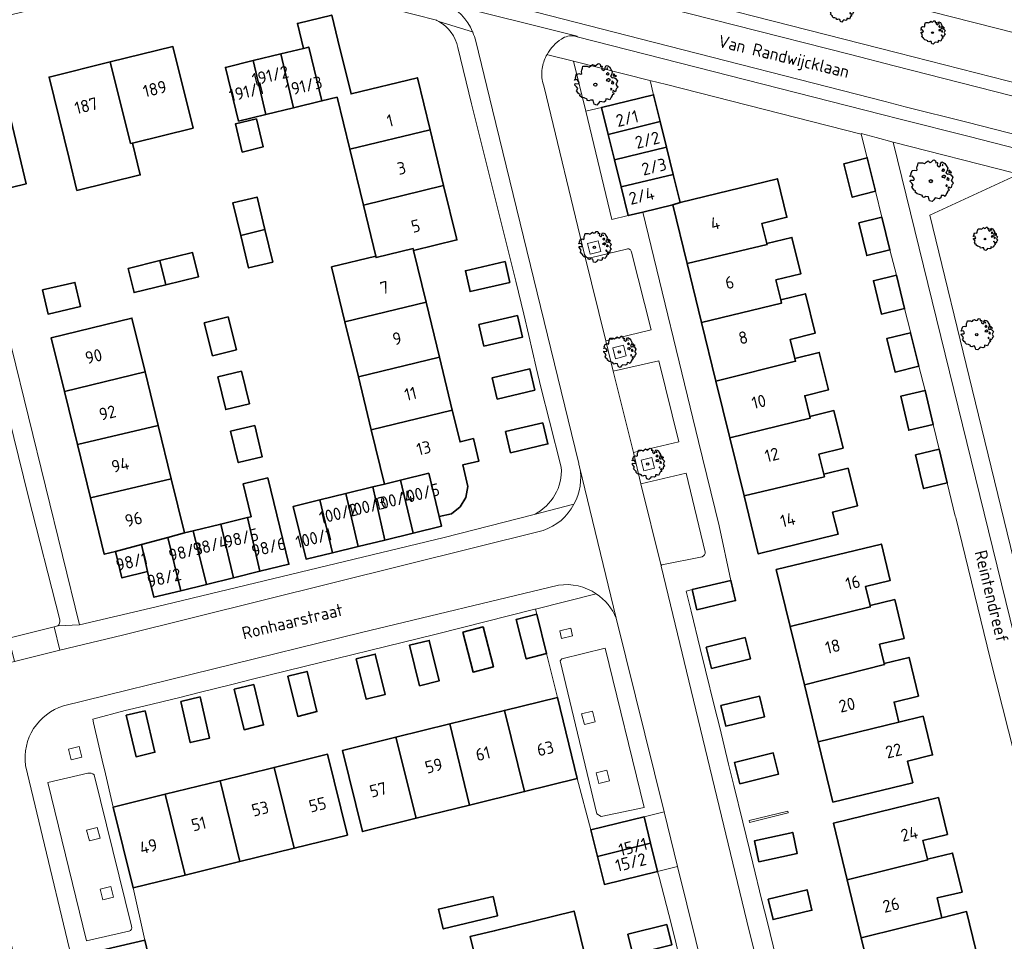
# Model space of a CAD drawing. Header units: metres. Extents: x 152391 to 157968, y 462336 to 467280.
# Tile 595 of 656: x 156873 to 156980, y 464130 to 464230. Entities that reach past the tile are written whole.
import ezdxf
from ezdxf.enums import TextEntityAlignment as Align

# ---------------------------------------------------------------- set-up
doc = ezdxf.new("R2010")
doc.units = ezdxf.units.M
doc.header["$LTSCALE"] = 0.75
doc.layers.get('0').update_dxf_attribs({"lineweight": 25})
for name, color, linetype, lineweight in [('B-GV-GR-BOOM-S', 252, 'Continuous', 25), ('B-WE-GR-BEPLANTING_CULTUUR_HEESTERS-GV', 251, 'Continuous', 18), ('B-WE-GR-GROENVOORZIENING-GV', 251, 'Continuous', 18), ('B-WE-OG-BEBOUWING-GV', 6, 'Continuous', 35), ('B-WE-OG-BEBOUWING-T18', 1, 'Continuous', 18), ('B-WE-OG-TERREIN_CULTUURSCHEIDING-GV', 251, 'Continuous', 18), ('B-WE-OG-TOPOGRAFIE-T18', 1, 'Continuous', 18), ('B-WE-OG-WATER_SLOOT-GV', 251, 'Continuous', 18), ('B-WE-VH-VERHARDING_ASFALT-GV', 251, 'Continuous', 18), ('B-WE-VH-VERHARDING_BETONSTRAATSTEEN-GV', 251, 'Continuous', 18), ('B-WE-VH-VERHARDING_TEGEL-GV', 251, 'Continuous', 18)]:
    doc.layers.add(name, color=color, linetype=linetype, lineweight=lineweight)
doc.styles.add('NLCS-ISO-M750-T18', font='NLCS-ISO.ttf', dxfattribs={"height": 1.35})

# ---------------------------------------------------------------- blocks, each defined once
blk = doc.blocks.new('SGR-BOOM_21_30')
at = {"linetype": 'Continuous'}
for p, q in [((-1.13, 1.09), (-1.11, 1.19)), ((-1.12, 0.92), (-1.13, 1.09)), ((-1.11, 1.19), (-1.05, 1.33)), ((-1.05, 1.33), (-1.02, 1.5)), ((-1.02, 1.5), (-0.67, 1.5)), ((-0.67, 1.5), (-0.52, 1.43)), ((-0.52, 1.43), (-0.47, 1.45)), ((-0.47, 1.45), (-0.37, 1.55)), ((-0.37, 1.55), (-0.23, 1.65)), ((-0.23, 1.65), (-0.13, 1.58)), ((-0.13, 1.58), (-0.06, 1.52)), ((-0.06, 1.52), (0.07, 1.58)), ((0.07, 1.58), (0.2, 1.71)), ((0.2, 1.71), (0.26, 1.73)), ((0.26, 1.73), (0.33, 1.7)), ((0.33, 1.7), (0.39, 1.65)), ((0.4, 1.53), (0.38, 1.5)), ((0.38, 1.5), (0.53, 1.52)), ((0.39, 1.65), (0.4, 1.53)), ((0.54, 1.48), (0.51, 1.29)), ((0.51, 1.29), (0.57, 1.24)), ((0.53, 1.52), (0.54, 1.48)), ((0.57, 1.24), (0.69, 1.15)), ((0.69, 1.15), (0.75, 1.2)), ((0.75, 1.2), (0.8, 1.29)), ((0.79, 1.4), (0.89, 1.56)), ((0.8, 1.29), (0.79, 1.4)), ((0.89, 1.56), (1.02, 1.53)), ((0.97, 1.37), (0.93, 1.33)), ((0.93, 1.33), (0.95, 1.25)), ((0.95, 1.25), (0.96, 1.24)), ((0.96, 1.27), (0.97, 1.37)), ((1.02, 1.53), (1.16, 1.45)), ((1.16, 1.45), (1.25, 1.27)), ((1.25, 1.27), (1.38, 1.06)), ((-1.7, 0.37), (-1.66, 0.48)), ((-1.49, 0.41), (-1.7, 0.37)), ((-1.68, -0.03), (-1.67, 0.09)), ((-1.67, 0.09), (-1.39, 0.07)), ((-1.66, 0.48), (-1.6, 0.53)), ((-1.63, 0.58), (-1.53, 0.87)), ((-1.6, 0.53), (-1.63, 0.58)), ((-1.53, 0.87), (-1.46, 0.86)), ((-1.42, 0.33), (-1.49, 0.41)), ((-1.46, 0.86), (-1.34, 0.91)), ((-1.33, 0.18), (-1.42, 0.33)), ((-1.39, 0.07), (-1.33, 0.18)), ((-1.34, 0.91), (-1.18, 0.86)), ((-1.18, 0.86), (-1.12, 0.92)), ((0.94, 0.91), (0.89, 0.87)), ((0.89, 0.87), (0.93, 0.83)), ((0.93, 0.41), (0.89, 0.33)), ((0.89, 0.33), (1.03, 0.32)), ((0.93, 0.83), (0.98, 0.84)), ((1.05, 0.46), (0.93, 0.41)), ((0.97, 0.97), (0.94, 0.91)), ((1.03, 0.97), (0.97, 0.97)), ((0.98, 0.84), (1.03, 0.78)), ((1.08, 0.94), (1.03, 0.97)), ((1.03, 0.78), (1.08, 0.84)), ((1.03, 0.32), (1.11, 0.25)), ((1.11, 0.46), (1.05, 0.46)), ((1.12, 0.87), (1.08, 0.94)), ((1.08, 0.84), (1.12, 0.87)), ((1.22, 0.4), (1.11, 0.46)), ((1.11, 0.25), (1.2, 0.37)), ((1.2, 0.37), (1.24, 0.41)), ((1.32, 0.79), (1.23, 0.69)), ((1.23, 0.69), (1.27, 0.63)), ((1.27, 0.63), (1.38, 0.56)), ((1.34, 0.18), (1.31, 0.1)), ((1.43, 0.05), (1.31, 0.1)), ((1.38, 1.06), (1.32, 0.79)), ((1.36, 0.3), (1.34, 0.23)), ((1.34, 0.23), (1.34, 0.18)), ((1.43, 0.23), (1.36, 0.3)), ((1.38, 0.56), (1.44, 0.6)), ((1.47, 0.2), (1.43, 0.23)), ((1.43, 0.05), (1.51, 0.14)), ((1.47, 0.86), (1.44, 0.81)), ((1.44, 0.81), (1.46, 0.74)), ((1.44, 0.6), (1.57, 0.56)), ((1.46, 0.74), (1.53, 0.69)), ((1.54, 0.86), (1.47, 0.86)), ((1.51, 0.14), (1.47, 0.2)), ((1.53, 0.73), (1.64, 0.68)), ((1.53, 0.69), (1.54, 0.73)), ((1.62, 0.76), (1.54, 0.86)), ((1.57, 0.56), (1.64, 0.51)), ((1.73, 0.71), (1.62, 0.76)), ((1.64, 0.68), (1.73, 0.71)), ((1.64, 0.51), (1.81, 0.32)), ((1.72, 0.1), (1.67, 0.04)), ((1.67, 0.04), (1.76, -0.09)), ((1.81, 0.32), (1.72, 0.1)), ((-1.54, -0.18), (-1.68, -0.03)), ((-1.55, -0.51), (-1.49, -0.42)), ((-1.35, -0.75), (-1.55, -0.51)), ((-1.44, -0.32), (-1.54, -0.18)), ((-1.49, -0.42), (-1.44, -0.32)), ((-1.25, -0.78), (-1.35, -0.75)), ((-1.27, -0.9), (-1.25, -0.78)), ((-1.11, -1.05), (-1.27, -0.9)), ((-0.91, -1.08), (-1.11, -1.05)), ((1.29, -1.01), (1.18, -1.24)), ((1.29, -0.29), (1.24, -0.36)), ((1.24, -0.36), (1.25, -0.42)), ((1.26, -0.42), (1.33, -0.41)), ((1.33, -0.34), (1.29, -0.29)), ((1.36, -0.88), (1.29, -1.01)), ((1.33, -0.41), (1.33, -0.34)), ((1.37, -0.83), (1.36, -0.88)), ((1.48, -0.8), (1.37, -0.83)), ((1.46, -0.47), (1.39, -0.59)), ((1.39, -0.59), (1.43, -0.64)), ((1.43, -0.64), (1.5, -0.7)), ((1.58, -0.59), (1.46, -0.47)), ((1.5, -0.7), (1.48, -0.8)), ((1.66, -0.52), (1.58, -0.59)), ((1.68, -0.42), (1.66, -0.52)), ((1.72, -0.31), (1.68, -0.42)), ((1.84, -0.18), (1.72, -0.31)), ((1.76, -0.09), (1.84, -0.18)), ((-0.67, -1.18), (-0.91, -1.08)), ((-0.68, -1.29), (-0.67, -1.18)), ((-0.55, -1.33), (-0.68, -1.29)), ((-0.4, -1.26), (-0.55, -1.33)), ((-0.19, -1.28), (-0.4, -1.26)), ((-0.16, -1.43), (-0.19, -1.28)), ((-0.13, -1.49), (-0.16, -1.43)), ((-0.1, -1.61), (-0.13, -1.49)), ((0.11, -1.67), (-0.1, -1.61)), ((0.25, -1.52), (0.11, -1.67)), ((0.36, -1.38), (0.25, -1.52)), ((0.68, -1.44), (0.36, -1.38)), ((0.83, -1.36), (0.68, -1.44)), ((0.84, -1.16), (0.83, -1.36)), ((1.03, -1.18), (0.84, -1.16)), ((1.18, -1.24), (1.03, -1.18))]:
    blk.add_line(p, q, dxfattribs=at)
blk.add_circle((0, 0), 0.126, dxfattribs=at)
blk = doc.blocks.new('SGR-BOOM_31_50')
at = {"linetype": 'Continuous'}
for p, q in [((-0.49, 2.06), (-0.3, 2.2)), ((-0.3, 2.2), (-0.18, 2.11)), ((0.09, 2.11), (0.27, 2.28)), ((0.27, 2.28), (0.35, 2.31)), ((0.35, 2.31), (0.44, 2.26)), ((0.44, 2.26), (0.52, 2.2)), ((0.52, 2.2), (0.54, 2.04)), ((-2.18, 0.77), (-2.04, 1.17)), ((-2.04, 1.17), (-1.94, 1.14)), ((-1.94, 1.14), (-1.79, 1.21)), ((-1.79, 1.21), (-1.57, 1.14)), ((-1.57, 1.14), (-1.49, 1.23)), ((-1.51, 1.45), (-1.48, 1.58)), ((-1.49, 1.23), (-1.51, 1.45)), ((-1.48, 1.58), (-1.4, 1.78)), ((-1.4, 1.78), (-1.36, 2)), ((-1.36, 2), (-0.89, 2)), ((-0.89, 2), (-0.69, 1.91)), ((-0.69, 1.91), (-0.63, 1.93)), ((-0.63, 1.93), (-0.49, 2.06)), ((-0.18, 2.11), (-0.08, 2.02)), ((-0.08, 2.02), (0.09, 2.11)), ((0.54, 2.04), (0.51, 2)), ((0.51, 2), (0.71, 2.02)), ((0.72, 1.98), (0.68, 1.71)), ((0.68, 1.71), (0.75, 1.65)), ((0.71, 2.02), (0.72, 1.98)), ((0.75, 1.65), (0.92, 1.54)), ((0.92, 1.54), (1, 1.6)), ((1, 1.6), (1.06, 1.71)), ((1.05, 1.87), (1.19, 2.09)), ((1.06, 1.71), (1.05, 1.87)), ((1.19, 2.09), (1.36, 2.04)), ((1.25, 1.21), (1.19, 1.17)), ((1.19, 1.17), (1.23, 1.1)), ((1.3, 1.82), (1.23, 1.78)), ((1.23, 1.78), (1.27, 1.67)), ((1.23, 1.1), (1.31, 1.12)), ((1.3, 1.3), (1.25, 1.21)), ((1.27, 1.67), (1.28, 1.65)), ((1.28, 1.69), (1.3, 1.82)), ((1.37, 1.3), (1.3, 1.3)), ((1.31, 1.12), (1.37, 1.03)), ((1.36, 2.04), (1.54, 1.93)), ((1.44, 1.25), (1.37, 1.3)), ((1.37, 1.03), (1.44, 1.12)), ((1.5, 1.17), (1.44, 1.25)), ((1.44, 1.12), (1.5, 1.17)), ((1.54, 1.93), (1.67, 1.69)), ((1.67, 1.69), (1.84, 1.41)), ((1.84, 1.41), (1.76, 1.06)), ((1.96, 1.14), (1.92, 1.08)), ((1.92, 1.08), (1.95, 0.99)), ((2.06, 1.14), (1.96, 1.14)), ((2.16, 1.01), (2.06, 1.14)), ((-2.27, 0.49), (-2.21, 0.64)), ((-1.99, 0.55), (-2.27, 0.49)), ((-2.24, -0.04), (-2.22, 0.11)), ((-2.22, 0.11), (-1.85, 0.09)), ((-2.21, 0.64), (-2.13, 0.71)), ((-2.13, 0.71), (-2.18, 0.77)), ((-1.9, 0.44), (-1.99, 0.55)), ((-1.77, 0.25), (-1.9, 0.44)), ((-1.85, 0.09), (-1.77, 0.25)), ((1.23, 0.55), (1.19, 0.44)), ((1.19, 0.44), (1.37, 0.42)), ((1.4, 0.62), (1.23, 0.55)), ((1.37, 0.42), (1.48, 0.33)), ((1.48, 0.62), (1.4, 0.62)), ((1.62, 0.53), (1.48, 0.62)), ((1.48, 0.33), (1.61, 0.49)), ((1.61, 0.49), (1.65, 0.55)), ((1.76, 1.06), (1.64, 0.93)), ((1.64, 0.93), (1.7, 0.84)), ((1.7, 0.84), (1.84, 0.75)), ((1.79, 0.25), (1.75, 0.14)), ((1.91, 0.07), (1.75, 0.14)), ((1.81, 0.4), (1.79, 0.31)), ((1.79, 0.31), (1.79, 0.25)), ((1.9, 0.31), (1.81, 0.4)), ((1.84, 0.75), (1.92, 0.79)), ((1.96, 0.27), (1.9, 0.31)), ((1.91, 0.07), (2.01, 0.18)), ((1.92, 0.79), (2.09, 0.75)), ((1.95, 0.99), (2.04, 0.93)), ((2.01, 0.18), (1.96, 0.27)), ((2.04, 0.97), (2.18, 0.9)), ((2.04, 0.93), (2.06, 0.97)), ((2.09, 0.75), (2.18, 0.68)), ((2.3, 0.95), (2.16, 1.01)), ((2.18, 0.9), (2.3, 0.95)), ((2.18, 0.68), (2.41, 0.42)), ((2.29, 0.14), (2.23, 0.05)), ((2.23, 0.05), (2.35, -0.13)), ((2.41, 0.42), (2.29, 0.14)), ((-2.05, -0.24), (-2.24, -0.04)), ((-2.07, -0.67), (-1.99, -0.56)), ((-1.8, -1), (-2.07, -0.67)), ((-1.91, -0.43), (-2.05, -0.24)), ((-1.99, -0.56), (-1.91, -0.43)), ((-1.67, -1.05), (-1.8, -1)), ((-1.7, -1.2), (-1.67, -1.05)), ((1.72, -0.39), (1.65, -0.48)), ((1.65, -0.48), (1.67, -0.56)), ((1.68, -0.56), (1.78, -0.54)), ((1.78, -0.45), (1.72, -0.39)), ((1.78, -0.54), (1.78, -0.45)), ((1.98, -1.07), (1.82, -1.11)), ((1.95, -0.63), (1.85, -0.78)), ((1.85, -0.78), (1.9, -0.85)), ((1.9, -0.85), (1.99, -0.94)), ((2.1, -0.78), (1.95, -0.63)), ((1.99, -0.94), (1.98, -1.07)), ((2.21, -0.7), (2.1, -0.78)), ((2.24, -0.56), (2.21, -0.7)), ((2.29, -0.41), (2.24, -0.56)), ((2.46, -0.24), (2.29, -0.41)), ((2.35, -0.13), (2.46, -0.24)), ((-1.48, -1.4), (-1.7, -1.2)), ((-1.22, -1.44), (-1.48, -1.4)), ((-0.89, -1.57), (-1.22, -1.44)), ((-0.91, -1.72), (-0.89, -1.57)), ((-0.73, -1.77), (-0.91, -1.72)), ((-0.53, -1.68), (-0.73, -1.77)), ((-0.25, -1.7), (-0.53, -1.68)), ((-0.21, -1.9), (-0.25, -1.7)), ((-0.18, -1.99), (-0.21, -1.9)), ((-0.13, -2.14), (-0.18, -1.99)), ((0.15, -2.23), (-0.13, -2.14)), ((0.34, -2.03), (0.15, -2.23)), ((0.47, -1.83), (0.34, -2.03)), ((0.91, -1.92), (0.47, -1.83)), ((1.11, -1.81), (0.91, -1.92)), ((1.13, -1.55), (1.11, -1.81)), ((1.37, -1.57), (1.13, -1.55)), ((1.58, -1.66), (1.37, -1.57)), ((1.72, -1.35), (1.58, -1.66)), ((1.81, -1.18), (1.72, -1.35)), ((1.82, -1.11), (1.81, -1.18))]:
    blk.add_line(p, q, dxfattribs=at)
blk.add_circle((0, 0), 0.169, dxfattribs=at)
blk = doc.blocks.new('SGR-BOOM_0_20')
at = {"linetype": 'Continuous'}
for p, q in [((-0.79, 1), (-0.76, 1.12)), ((-0.76, 1.12), (-0.5, 1.12)), ((-0.5, 1.12), (-0.39, 1.07)), ((-0.39, 1.07), (-0.35, 1.09)), ((-0.35, 1.09), (-0.27, 1.16)), ((-0.27, 1.16), (-0.17, 1.24)), ((-0.17, 1.24), (-0.1, 1.19)), ((-0.1, 1.19), (-0.05, 1.14)), ((-0.05, 1.14), (0.05, 1.19)), ((0.05, 1.19), (0.15, 1.28)), ((0.15, 1.28), (0.2, 1.3)), ((0.2, 1.3), (0.25, 1.27)), ((0.25, 1.27), (0.29, 1.24)), ((0.3, 1.15), (0.28, 1.12)), ((0.28, 1.12), (0.4, 1.14)), ((0.29, 1.24), (0.3, 1.15)), ((0.41, 1.11), (0.38, 0.96)), ((0.4, 1.14), (0.41, 1.11)), ((0.59, 1.05), (0.67, 1.17)), ((0.67, 1.17), (0.76, 1.15)), ((0.76, 1.15), (0.87, 1.09)), ((0.87, 1.09), (0.94, 0.95)), ((-1.28, 0.27), (-1.24, 0.36)), ((-1.12, 0.31), (-1.28, 0.27)), ((-1.26, -0.02), (-1.25, 0.06)), ((-1.25, 0.06), (-1.04, 0.05)), ((-1.24, 0.36), (-1.2, 0.4)), ((-1.22, 0.43), (-1.15, 0.66)), ((-1.2, 0.4), (-1.22, 0.43)), ((-1.15, 0.66), (-1.09, 0.64)), ((-1.07, 0.25), (-1.12, 0.31)), ((-1.09, 0.64), (-1.01, 0.68)), ((-1, 0.14), (-1.07, 0.25)), ((-1.04, 0.05), (-1, 0.14)), ((-1.01, 0.68), (-0.88, 0.64)), ((-0.88, 0.64), (-0.84, 0.69)), ((-0.85, 0.82), (-0.83, 0.89)), ((-0.84, 0.69), (-0.85, 0.82)), ((-0.83, 0.89), (-0.79, 1)), ((0.38, 0.96), (0.42, 0.93)), ((0.42, 0.93), (0.52, 0.87)), ((0.52, 0.87), (0.56, 0.9)), ((0.56, 0.9), (0.6, 0.96)), ((0.6, 0.96), (0.59, 1.05)), ((0.7, 0.68), (0.67, 0.66)), ((0.67, 0.66), (0.69, 0.62)), ((0.69, 0.31), (0.67, 0.25)), ((0.67, 0.25), (0.77, 0.24)), ((0.73, 1.03), (0.69, 1)), ((0.69, 1), (0.71, 0.94)), ((0.69, 0.62), (0.74, 0.63)), ((0.79, 0.35), (0.69, 0.31)), ((0.73, 0.73), (0.7, 0.68)), ((0.71, 0.94), (0.72, 0.93)), ((0.72, 0.95), (0.73, 1.03)), ((0.77, 0.73), (0.73, 0.73)), ((0.74, 0.63), (0.77, 0.58)), ((0.81, 0.71), (0.77, 0.73)), ((0.77, 0.58), (0.81, 0.63)), ((0.77, 0.24), (0.83, 0.19)), ((0.83, 0.35), (0.79, 0.35)), ((0.84, 0.66), (0.81, 0.71)), ((0.81, 0.63), (0.84, 0.66)), ((0.91, 0.3), (0.83, 0.35)), ((0.83, 0.19), (0.9, 0.27)), ((0.9, 0.27), (0.93, 0.31)), ((0.99, 0.59), (0.92, 0.52)), ((0.92, 0.52), (0.96, 0.47)), ((0.94, 0.95), (1.03, 0.79)), ((0.96, 0.47), (1.03, 0.42)), ((1.01, 0.14), (0.98, 0.08)), ((1.08, 0.04), (0.98, 0.08)), ((1.03, 0.79), (0.99, 0.59)), ((1.02, 0.22), (1.01, 0.18)), ((1.01, 0.18), (1.01, 0.14)), ((1.07, 0.18), (1.02, 0.22)), ((1.03, 0.42), (1.08, 0.45)), ((1.1, 0.15), (1.07, 0.18)), ((1.1, 0.64), (1.08, 0.61)), ((1.08, 0.61), (1.1, 0.56)), ((1.08, 0.45), (1.17, 0.42)), ((1.08, 0.04), (1.13, 0.1)), ((1.16, 0.64), (1.1, 0.64)), ((1.1, 0.56), (1.15, 0.52)), ((1.13, 0.1), (1.1, 0.15)), ((1.15, 0.55), (1.23, 0.51)), ((1.15, 0.52), (1.16, 0.55)), ((1.22, 0.57), (1.16, 0.64)), ((1.17, 0.42), (1.23, 0.39)), ((1.3, 0.53), (1.22, 0.57)), ((1.23, 0.51), (1.3, 0.53)), ((1.23, 0.39), (1.36, 0.24)), ((1.29, 0.08), (1.25, 0.03)), ((1.25, 0.03), (1.32, -0.07)), ((1.36, 0.24), (1.29, 0.08)), ((-1.15, -0.13), (-1.26, -0.02)), ((-1.16, -0.38), (-1.12, -0.32)), ((-1.02, -0.56), (-1.16, -0.38)), ((-1.08, -0.24), (-1.15, -0.13)), ((-1.12, -0.32), (-1.08, -0.24)), ((-0.94, -0.59), (-1.02, -0.56)), ((-0.95, -0.67), (-0.94, -0.59)), ((-0.83, -0.79), (-0.95, -0.67)), ((-0.68, -0.81), (-0.83, -0.79)), ((-0.5, -0.88), (-0.68, -0.81)), ((-0.51, -0.97), (-0.5, -0.88)), ((-0.41, -0.99), (-0.51, -0.97)), ((-0.3, -0.95), (-0.41, -0.99)), ((-0.14, -0.96), (-0.3, -0.95)), ((-0.12, -1.07), (-0.14, -0.96)), ((-0.1, -1.12), (-0.12, -1.07)), ((0.27, -1.03), (0.19, -1.14)), ((0.51, -1.08), (0.27, -1.03)), ((0.62, -1.02), (0.51, -1.08)), ((0.63, -0.87), (0.62, -1.02)), ((0.77, -0.88), (0.63, -0.87)), ((0.89, -0.93), (0.77, -0.88)), ((0.96, -0.76), (0.89, -0.93)), ((0.96, -0.22), (0.93, -0.27)), ((0.93, -0.27), (0.94, -0.32)), ((0.95, -0.32), (1, -0.3)), ((1, -0.26), (0.96, -0.22)), ((1.02, -0.66), (0.96, -0.76)), ((1, -0.3), (1, -0.26)), ((1.03, -0.63), (1.02, -0.66)), ((1.11, -0.6), (1.03, -0.63)), ((1.1, -0.35), (1.04, -0.44)), ((1.04, -0.44), (1.07, -0.48)), ((1.07, -0.48), (1.12, -0.53)), ((1.18, -0.44), (1.1, -0.35)), ((1.12, -0.53), (1.11, -0.6)), ((1.24, -0.39), (1.18, -0.44)), ((1.26, -0.32), (1.24, -0.39)), ((1.29, -0.23), (1.26, -0.32)), ((1.38, -0.13), (1.29, -0.23)), ((1.32, -0.07), (1.38, -0.13)), ((-0.07, -1.2), (-0.1, -1.12)), ((0.08, -1.25), (-0.07, -1.2)), ((0.19, -1.14), (0.08, -1.25))]:
    blk.add_line(p, q, dxfattribs=at)
blk.add_circle((0, 0), 0.0948, dxfattribs=at)

msp = doc.modelspace()

# ---------------------------------------------------------------- linework, layer by layer
at = {"layer": 'B-WE-GR-BEPLANTING_CULTUUR_HEESTERS-GV'}
msp.add_lwpolyline([(156941.34, 464223.27), (156933.02, 464225.35), (156933.03, 464225.34), (156934.36, 464219.93), (156936.08, 464220.32), (156941.73, 464221.71), (156941.69, 464221.83), (156941.39, 464223.1)], close=True, dxfattribs=at)
at = {"layer": 'B-WE-GR-GROENVOORZIENING-GV'}
for points in [[(156980.87, 464212.89), (156980.9, 464213.19), (156980.9, 464213.21), (156967.82, 464216.53), (156981.47, 464160.79), (156989.12, 464129.45), (157004.23, 464068.11), (157012.05, 464070.02), (157014.78, 464070.69), (157015.83, 464070.95), (157015.8, 464071.06), (157015.67, 464071.58), (157015.36, 464072.86), (157005.54, 464071.54), (157000, 464094.24), (156993.45, 464119.89), (156986.56, 464148.38), (156981.25, 464169.69), (156976.42, 464189.65), (156971.78, 464208.58), (156980.77, 464212.73), (156980.9, 464212.79)], [(156934.83, 464204.34), (156936, 464204.64), (156935.7, 464205.8), (156934.54, 464205.51)], [(156937.58, 464192.97), (156938.75, 464193.27), (156938.45, 464194.43), (156937.29, 464194.14)], [(156940.68, 464180.76), (156941.85, 464181.06), (156941.55, 464182.22), (156940.39, 464181.92)], [(156931.52, 464163.35), (156931.71, 464162.52), (156932.92, 464162.8), (156932.72, 464163.63)], [(156934.2, 464153.15), (156935.36, 464153.44), (156935.07, 464154.6), (156933.9, 464154.31)], [(156878.35, 464149.29), (156879.52, 464149.59), (156879.22, 464150.75), (156878.06, 464150.45)], [(156935.77, 464146.73), (156936.93, 464147.02), (156936.64, 464148.19), (156935.47, 464147.89)], [(156880.33, 464140.49), (156881.49, 464140.79), (156881.19, 464141.95), (156880.03, 464141.66)], [(156881.8, 464134.08), (156882.97, 464134.37), (156882.67, 464135.53), (156881.51, 464135.24)]]:
    msp.add_lwpolyline(points, close=True, dxfattribs=at)
at = {"layer": 'B-WE-OG-BEBOUWING-GV'}
for points in [[(156907.29, 464221.43), (156908.67, 464215.77), (156917.4, 464217.9), (156916.03, 464223.55), (156908.81, 464221.79), (156907.38, 464227.66), (156906.71, 464230.38), (156902.97, 464229.47), (156903.63, 464226.75), (156904.21, 464226.89), (156905.63, 464221.03)], [(156882.61, 464225.27), (156884.82, 464216.4), (156885.01, 464216.44), (156891.61, 464218.07), (156889.43, 464226.95)], [(156901.17, 464226.15), (156902.56, 464220.29), (156905.63, 464221.03), (156904.21, 464226.89), (156903.63, 464226.75)], [(156902.56, 464220.29), (156901.17, 464226.15), (156898.17, 464225.42), (156899.55, 464219.56)], [(156884.82, 464216.4), (156882.61, 464225.27), (156875.94, 464223.63), (156878.12, 464214.75), (156878.98, 464211.28), (156885.87, 464212.97), (156885.01, 464216.44)], [(156898.17, 464225.42), (156895.13, 464224.68), (156896.56, 464218.83), (156899.55, 464219.56)], [(156863.89, 464222.23), (156866, 464213.42), (156866.74, 464210.39), (156873.46, 464212.02), (156872.73, 464215.05), (156870.61, 464223.86)], [(156936.8, 464217.38), (156942.44, 464218.78), (156941.73, 464221.71), (156936.08, 464220.32)], [(156896.95, 464215.47), (156899.24, 464216.03), (156898.5, 464219.08), (156896.22, 464218.53)], [(156942.44, 464218.78), (156936.8, 464217.38), (156937.48, 464214.62), (156943.13, 464215.98)], [(156918.88, 464211.82), (156917.4, 464217.9), (156908.67, 464215.77), (156910.15, 464209.67)], [(156938.2, 464211.67), (156943.86, 464213.01), (156943.13, 464215.98), (156937.48, 464214.62)], [(156965.9, 464211.19), (156964.98, 464214.84), (156962.44, 464214.2), (156963.36, 464210.55)], [(156938.2, 464211.67), (156938.97, 464208.54), (156940.57, 464208.93), (156943.81, 464209.73), (156944.61, 464209.96), (156943.86, 464213.01)], [(156943.81, 464209.73), (156945.38, 464203.33), (156954.1, 464205.39), (156954.07, 464205.51), (156953.53, 464207.7), (156956.24, 464208.36), (156955.21, 464212.56), (156944.61, 464209.96)], [(156910.15, 464209.67), (156911.5, 464204.14), (156911.54, 464203.97), (156915.55, 464204.95), (156915.6, 464204.75), (156920.33, 464205.9), (156920.28, 464206.09), (156918.88, 464211.82)], [(156896.8, 464206.37), (156899.43, 464207.02), (156898.58, 464210.57), (156895.94, 464209.93)], [(156966.59, 464208.36), (156964.08, 464207.75), (156964.94, 464204.2), (156967.46, 464204.81)], [(156896.8, 464206.37), (156897.65, 464202.85), (156900.29, 464203.48), (156899.43, 464207.02)], [(156954.07, 464205.51), (156954.1, 464205.39), (156945.38, 464203.33), (156946.95, 464196.91), (156955.67, 464199.03), (156955.58, 464199.39), (156955.05, 464201.55), (156957.76, 464202.21), (156956.79, 464206.17)], [(156887.98, 464203.65), (156888.64, 464201.01), (156892.21, 464201.89), (156891.57, 464204.53)], [(156915.6, 464204.75), (156915.55, 464204.95), (156911.54, 464203.97), (156911.5, 464204.14), (156906.68, 464202.97), (156908.14, 464196.98), (156916.97, 464199.11)], [(156888.64, 464201.01), (156887.98, 464203.65), (156884.56, 464202.8), (156885.2, 464200.17)], [(156926.1, 464201.27), (156925.57, 464203.54), (156921.25, 464202.54), (156921.77, 464200.27)], [(156875.23, 464200.45), (156875.84, 464197.83), (156879.38, 464198.67), (156878.76, 464201.28)], [(156968.17, 464202.06), (156965.65, 464201.46), (156966.52, 464197.83), (156969.04, 464198.43)], [(156909.61, 464190.98), (156918.42, 464193.15), (156916.97, 464199.11), (156908.14, 464196.98)], [(156955.58, 464199.39), (156955.67, 464199.03), (156946.95, 464196.91), (156948.52, 464190.54), (156957.18, 464192.7), (156957.11, 464193), (156956.6, 464195.07), (156959.31, 464195.74), (156958.26, 464200.04)], [(156877.61, 464189.41), (156886.39, 464191.53), (156884.96, 464197.4), (156876.18, 464195.25)], [(156895.44, 464197.52), (156892.84, 464196.87), (156893.73, 464193.3), (156896.33, 464193.94)], [(156926.93, 464197.67), (156922.73, 464196.69), (156923.27, 464194.35), (156927.48, 464195.33)], [(156970.61, 464192.15), (156969.71, 464195.8), (156967.12, 464195.17), (156968.02, 464191.52)], [(156948.52, 464190.54), (156950.03, 464184.37), (156958.78, 464186.5), (156958.73, 464186.68), (156958.18, 464188.93), (156960.76, 464189.57), (156959.76, 464193.65), (156957.11, 464193), (156957.18, 464192.7)], [(156911.01, 464185.21), (156919.83, 464187.38), (156918.42, 464193.15), (156909.61, 464190.98)], [(156879.03, 464183.62), (156887.82, 464185.7), (156886.39, 464191.53), (156877.61, 464189.41)], [(156896.89, 464191.6), (156894.31, 464190.98), (156895.17, 464187.44), (156897.75, 464188.07)], [(156928.82, 464189.55), (156928.27, 464191.86), (156924.17, 464190.89), (156924.72, 464188.58)], [(156972.15, 464185.8), (156971.29, 464189.51), (156968.65, 464188.9), (156969.51, 464185.19)], [(156919.83, 464187.38), (156911.01, 464185.21), (156912.45, 464179.32), (156914.2, 464179.75), (156917.26, 464180.5), (156918.38, 464175.78), (156919.73, 464176.1), (156920.67, 464176.85), (156921.31, 464177.88), (156921.53, 464179.07), (156920.96, 464181.4), (156922.72, 464181.83), (156922.13, 464184.27), (156920.67, 464183.91)], [(156958.73, 464186.68), (156958.78, 464186.5), (156950.03, 464184.37), (156951.59, 464178.03), (156960.32, 464180.12), (156960.25, 464180.4), (156959.72, 464182.59), (156962.35, 464183.24), (156961.35, 464187.32)], [(156880.45, 464177.81), (156889.24, 464179.91), (156887.82, 464185.7), (156879.03, 464183.62)], [(156898.32, 464185.71), (156895.7, 464185.08), (156896.53, 464181.66), (156899.14, 464182.29)], [(156929.69, 464185.99), (156925.63, 464185.03), (156926.17, 464182.74), (156930.23, 464183.7)], [(156972.81, 464183.11), (156970.24, 464182.49), (156971.12, 464178.83), (156973.69, 464179.45)], [(156960.25, 464180.4), (156960.32, 464180.12), (156951.59, 464178.03), (156953.13, 464171.73), (156961.81, 464173.86), (156961.21, 464176.28), (156963.91, 464176.94), (156962.9, 464181.05)], [(156883.16, 464171.98), (156885.99, 464172.74), (156888.85, 464173.5), (156890.69, 464174), (156889.24, 464179.91), (156880.45, 464177.81), (156881.95, 464171.68)], [(156899.74, 464180), (156897.05, 464179.34), (156897.92, 464175.77), (156897.53, 464175.67), (156898.89, 464169.83), (156902.04, 464170.6)], [(156915.57, 464173.98), (156914.2, 464179.75), (156912.45, 464179.32), (156911.19, 464179.02), (156912.49, 464173.23)], [(156914.2, 464179.75), (156915.57, 464173.98), (156918.64, 464174.73), (156918.38, 464175.78), (156917.26, 464180.5)], [(156908.23, 464178.29), (156909.6, 464172.53), (156912.49, 464173.23), (156911.19, 464179.02)], [(156905.42, 464177.61), (156902.51, 464176.9), (156903.91, 464171.15), (156906.8, 464171.85)], [(156909.6, 464172.53), (156908.23, 464178.29), (156905.42, 464177.61), (156906.8, 464171.85)], [(156897.53, 464175.67), (156894.62, 464174.96), (156896.02, 464169.13), (156898.89, 464169.83)], [(156891.63, 464174.22), (156893.06, 464168.4), (156896.02, 464169.13), (156894.62, 464174.96)], [(156885.99, 464172.74), (156886.67, 464169.8), (156887.35, 464167.01), (156890.27, 464167.72), (156888.85, 464173.5)], [(156893.06, 464168.4), (156891.63, 464174.22), (156890.69, 464174), (156888.85, 464173.5), (156890.27, 464167.72)], [(156885.99, 464172.74), (156883.16, 464171.98), (156883.87, 464169.11), (156886.67, 464169.8)], [(156965.29, 464166.09), (156964.78, 464168.17), (156967.48, 464168.83), (156966.52, 464172.79), (156955.09, 464170.01), (156956.59, 464163.82), (156965.32, 464165.96)], [(156945.92, 464167.83), (156946.45, 464165.64), (156950.66, 464166.64), (156950.14, 464168.83)], [(156956.59, 464163.82), (156958.14, 464157.46), (156966.87, 464159.67), (156966.84, 464159.81), (156966.33, 464161.88), (156968.99, 464162.52), (156967.97, 464166.75), (156965.29, 464166.09), (156965.32, 464165.96)], [(156929.01, 464165.16), (156926.78, 464164.6), (156927.87, 464160.3), (156930.09, 464160.87)], [(156920.96, 464163.21), (156922.08, 464158.86), (156924.3, 464159.44), (156923.18, 464163.78)], [(156947.47, 464161.57), (156948.05, 464159.25), (156952.27, 464160.3), (156951.69, 464162.62)], [(156916.24, 464157.38), (156918.38, 464157.9), (156917.31, 464162.31), (156915.17, 464161.8)], [(156909.37, 464160.3), (156910.45, 464155.92), (156912.53, 464156.43), (156911.45, 464160.82)], [(156959.64, 464151.26), (156968.43, 464153.42), (156967.9, 464155.59), (156970.56, 464156.24), (156969.53, 464160.46), (156966.84, 464159.81), (156966.87, 464159.67), (156958.14, 464157.46)], [(156901.93, 464158.43), (156903.01, 464154.04), (156905.1, 464154.55), (156904.02, 464158.94)], [(156898.22, 464157.51), (156896.1, 464156.99), (156897.16, 464152.59), (156899.28, 464153.1)], [(156890.27, 464155.66), (156891.31, 464151.18), (156893.42, 464151.67), (156892.38, 464156.15)], [(156949.05, 464155.23), (156949.58, 464152.98), (156953.8, 464153.98), (156953.26, 464156.23)], [(156931.26, 464156.1), (156925.49, 464154.68), (156927.7, 464145.86), (156933.43, 464147.28)], [(156886.39, 464154.65), (156884.34, 464154.16), (156885.41, 464149.65), (156887.46, 464150.13)], [(156927.7, 464145.86), (156925.49, 464154.68), (156919.54, 464153.21), (156921.71, 464144.39)], [(156968.43, 464153.42), (156959.64, 464151.26), (156961.24, 464144.71), (156969.94, 464146.82), (156969.37, 464149.18), (156972.09, 464149.84), (156971.06, 464154.06)], [(156913.69, 464151.76), (156915.89, 464142.95), (156921.71, 464144.39), (156919.54, 464153.21)], [(156915.89, 464142.95), (156913.69, 464151.76), (156907.86, 464150.32), (156910.04, 464141.5)], [(156900.43, 464148.48), (156902.63, 464139.69), (156908.42, 464141.12), (156906.25, 464149.92)], [(156951.11, 464146.7), (156955.33, 464147.76), (156954.75, 464150.06), (156950.53, 464149)], [(156902.63, 464139.69), (156900.43, 464148.48), (156894.55, 464147.03), (156896.7, 464138.23)], [(156888.58, 464145.56), (156890.74, 464136.76), (156896.7, 464138.23), (156894.55, 464147.03)], [(156890.74, 464136.76), (156888.58, 464145.56), (156882.92, 464144.16), (156885.09, 464135.36)], [(156962.8, 464136.25), (156971.57, 464138.42), (156971.55, 464138.5), (156971.05, 464140.54), (156973.71, 464141.19), (156972.73, 464145.19), (156961.3, 464142.41)], [(156935.63, 464138.79), (156941.41, 464140.22), (156940.7, 464143.11), (156934.92, 464141.69)], [(156953.19, 464138.22), (156957.37, 464139.12), (156956.87, 464141.4), (156952.7, 464140.49)], [(156942.16, 464137.16), (156941.41, 464140.22), (156935.63, 464138.79), (156936.38, 464135.74)], [(156971.55, 464138.5), (156971.57, 464138.42), (156962.8, 464136.25), (156964.33, 464129.94), (156973.11, 464132.11), (156972.58, 464134.27), (156975.3, 464134.92), (156974.27, 464139.16)], [(156954.21, 464134.15), (156954.74, 464131.92), (156958.97, 464132.94), (156958.44, 464135.17)], [(156918.85, 464130.92), (156918.85, 464130.91), (156924.76, 464132.33), (156924.75, 464132.35), (156924.26, 464134.43), (156918.32, 464133.05)], [(156923.26, 464124.09), (156934.55, 464126.9), (156933.08, 464132.84), (156924.4, 464130.68), (156921.76, 464130.07)], [(156965.89, 464123.53), (156974.66, 464125.66), (156974.6, 464125.91), (156974.1, 464127.96), (156976.8, 464128.62), (156975.79, 464132.78), (156973.11, 464132.11), (156964.33, 464129.94)], [(156943.18, 464131.38), (156938.94, 464130.33), (156939.49, 464128.12), (156943.72, 464129.17)], [(156881.3, 464125.4), (156887.07, 464126.77), (156886.37, 464129.69), (156880.6, 464128.32)]]:
    msp.add_lwpolyline(points, close=True, dxfattribs=at)
at = {"layer": 'B-WE-OG-TERREIN_CULTUURSCHEIDING-GV'}
msp.add_lwpolyline([(156968.29, 464226.28), (156993.87, 464219.73), (156999.28, 464218.37), (157046.56, 464206.25), (157047.73, 464205.96), (157055.28, 464204.02), (157056.52, 464209.09), (157050.04, 464210.75), (156983.57, 464227.78), (156969.57, 464231.34), (156960.89, 464233.55), (156941.23, 464238.6), (156922.12, 464243.5), (156902.45, 464248.5), (156887.11, 464252.47), (156885.94, 464247.96), (156887.93, 464247.39), (156897.55, 464244.6), (156901.41, 464243.5), (156904.98, 464242.54), (156906.15, 464242.21), (156935.23, 464234.73)], close=True, dxfattribs=at)
at = {"layer": 'B-WE-OG-WATER_SLOOT-GV'}
msp.add_lwpolyline([(156982.25, 464208.18), (156981.08, 464212.22), (156980.91, 464212.74), (156980.9, 464212.79), (156980.77, 464212.73), (156971.78, 464208.58), (156976.42, 464189.65), (156981.25, 464169.69), (156986.56, 464148.38), (156993.45, 464119.89), (157000, 464094.24), (157005.54, 464071.54), (157015.36, 464072.86), (157006.08, 464110.93), (157000, 464136.34), (157000, 464136.61), (156989.35, 464180.38), (156985.14, 464197.77), (156982.08, 464197.08), (156981.99, 464197.44), (156984.87, 464198.09), (156983.6, 464202.24)], close=True, dxfattribs=at)
at = {"layer": 'B-WE-VH-VERHARDING_ASFALT-GV'}
for points in [[(157046.56, 464206.25), (156999.28, 464218.37), (156993.87, 464219.73), (156968.29, 464226.28), (156935.23, 464234.73), (156906.15, 464242.21), (156905.81, 464240.73), (156920.54, 464236.96), (156937.98, 464232.51), (156963.15, 464226.07), (156967.93, 464224.85), (156995.09, 464217.92), (157017.33, 464212.24), (157031.86, 464208.49), (157046.21, 464204.8)], [(156966.94, 464220.95), (156969.11, 464220.39), (156975.82, 464218.7), (156990.69, 464214.9), (157017.36, 464208.11), (157045.27, 464200.98), (157046.21, 464204.8), (157031.86, 464208.49), (157017.33, 464212.24), (156995.09, 464217.92), (156967.93, 464224.85), (156963.15, 464226.07), (156937.98, 464232.51), (156920.54, 464236.96), (156905.81, 464240.73), (156904.88, 464236.8), (156919.02, 464233.22), (156927.68, 464231.01), (156940.29, 464227.78)], [(156952.12, 464142.7), (156952.17, 464142.5), (156956.39, 464143.53), (156956.35, 464143.72)]]:
    msp.add_lwpolyline(points, close=True, dxfattribs=at)
msp.add_lwpolyline([(156919.01, 464231.67), (156933.43, 464228.08), (156933.42, 464228.02), (156966.59, 464219.56), (156968.57, 464219.05), (156976.09, 464217.14), (157002.34, 464210.42), (157012.01, 464207.96), (157016.31, 464206.86), (157025.97, 464204.39), (157033.17, 464202.54), (157041.85, 464200.33), (157044.91, 464199.54), (157045.27, 464200.98), (157017.36, 464208.11), (156990.69, 464214.9), (156975.82, 464218.7), (156969.11, 464220.39), (156966.94, 464220.95), (156940.29, 464227.78), (156927.68, 464231.01)], dxfattribs=at)
at = {"layer": 'B-WE-VH-VERHARDING_BETONSTRAATSTEEN-GV'}
for points in [[(156933.16, 464228.08), (156933.42, 464228.02), (156933.43, 464228.08), (156919.01, 464231.67)], [(156922.04, 464228.54), (156922.05, 464228.51)], [(156922.37, 464227.54), (156924.19, 464220.06), (156933.55, 464181.71)], [(156939.56, 464182.76), (156937.32, 464191.61), (156936.52, 464194.91), (156934.21, 464204.3), (156934.21, 464204.31), (156929.84, 464222.51), (156929.65, 464223.16)], [(156938.79, 464204.9), (156934.87, 464203.95)], [(156936.52, 464194.91), (156941.46, 464196.1), (156939.33, 464204.58)], [(156934.21, 464204.3), (156936.52, 464194.91)], [(156877.1, 464164.53), (156873.66, 464178.05), (156870, 464192.82), (156869.6, 464194.25), (156848.21, 464189.05), (156851.78, 464173.75), (156855.38, 464159.16)], [(156953.77, 464100.74), (156954.95, 464100.92), (156954.96, 464100.92), (156959.21, 464101.98), (156959.25, 464101.98), (156951.89, 464131.74), (156942.54, 464170.37), (156942.57, 464170.41), (156940.36, 464179.34), (156939.56, 464182.76)], [(156933.67, 464181.23), (156933.68, 464181.21), (156937.67, 464164.71), (156942.89, 464143.65), (156944.35, 464137.7), (156947.33, 464125.54), (156953.2, 464101.03)], [(156937.67, 464164.71), (156933.68, 464181.21)], [(156945.29, 464180.51), (156940.36, 464179.34), (156942.57, 464170.41), (156942.63, 464170.52), (156947.03, 464171.42)], [(156947.35, 464171.92), (156945.29, 464180.51)], [(156929.71, 464174.26), (156883.93, 464162.89), (156877.12, 464161.23), (156872.17, 464160.02), (156865.27, 464158.34)], [(156877.53, 464155.19), (156909.94, 464163.15), (156931.37, 464168.32)], [(156855.89, 464158.68), (156862.11, 464160.2), (156865.13, 464160.93), (156871.55, 464162.54), (156876.49, 464163.78), (156876.89, 464163.88)], [(156864.91, 464157.86), (156870.23, 464135.58), (156874.35, 464118.94), (156879.27, 464099), (156883.63, 464081.12), (156887.82, 464082.16), (156887.82, 464082.17), (156887.86, 464082.19), (156889.24, 464082.47), (156889.4, 464082.71), (156889.3, 464083.3), (156880.17, 464120.37), (156880.03, 464120.97), (156880.02, 464120.97), (156873.38, 464148.7)], [(156880.17, 464147.86), (156880.17, 464147.86), (156875.8, 464146.84), (156880.01, 464129.61), (156884.62, 464130.64), (156884.67, 464130.65)], [(156884.92, 464131.19), (156880.86, 464147.68)]]:
    msp.add_lwpolyline(points, dxfattribs=at)
for points in [[(156919.01, 464231.67, -0.185777), (156922.04, 464228.54)], [(156922.05, 464228.51, -0.041137), (156922.37, 464227.54)], [(156931.71, 464227.77, -0.203016), (156933.16, 464228.08)], [(156930.14, 464226.08, -0.121808), (156931.71, 464227.77)], [(156929.63, 464224.74, -0.07482), (156930.14, 464226.08)], [(156929.65, 464223.16, -0.104726), (156929.63, 464224.74)], [(156939.33, 464204.58, 0.498494), (156938.79, 464204.9)], [(156934.87, 464203.95, -0.399181), (156934.21, 464204.3)], [(156933.68, 464181.21, -0.175331), (156933.07, 464177.12)], [(156933.55, 464181.71, -0.021222), (156933.67, 464181.23)], [(156933.07, 464177.12, -0.187892), (156929.71, 464174.26)], [(156947.03, 464171.42, 0.346232), (156947.35, 464171.92)], [(156931.37, 464168.32, -0.186299), (156935.5, 464167.38)], [(156935.5, 464167.38, -0.149747), (156937.67, 464164.71)], [(156876.89, 464163.88, 0.29025), (156877.1, 464164.53)], [(156873.38, 464148.7, -0.366225), (156877.53, 464155.19)], [(156880.86, 464147.68, 0.197938), (156880.17, 464147.86)], [(156884.67, 464130.65, 0.40017), (156884.92, 464131.19)]]:
    msp.add_lwpolyline(points, format="xyb", dxfattribs=at)
for points in [[(156937.32, 464191.61), (156939.56, 464182.76), (156944.47, 464183.91), (156942.3, 464192.74)], [(156936.45, 464161.48), (156931.76, 464160.31), (156931.58, 464160.07), (156935.55, 464143.43), (156936.04, 464143.13), (156940.72, 464144.13)], [(156934.2, 464153.15), (156933.9, 464154.31), (156935.07, 464154.6), (156935.36, 464153.44)], [(156935.77, 464146.73), (156935.47, 464147.89), (156936.64, 464148.19), (156936.93, 464147.02)], [(156944.35, 464137.7), (156942.89, 464143.65), (156940.7, 464143.11), (156941.41, 464140.22), (156942.16, 464137.16)], [(156880.33, 464140.49), (156880.03, 464141.66), (156881.19, 464141.95), (156881.49, 464140.79)], [(156881.8, 464134.08), (156881.51, 464135.24), (156882.67, 464135.53), (156882.97, 464134.37)]]:
    msp.add_lwpolyline(points, close=True, dxfattribs=at)
at = {"layer": 'B-WE-VH-VERHARDING_TEGEL-GV'}
for points in [[(156880.24, 464249.61), (156880.76, 464249.46), (156881.93, 464249.12), (156885.94, 464247.96), (156887.11, 464252.47), (156902.45, 464248.5), (156922.12, 464243.5), (156941.23, 464238.6), (156960.89, 464233.55), (156969.57, 464231.34), (156983.57, 464227.78), (157050.04, 464210.75), (157056.52, 464209.09), (157055.28, 464204.02), (157056.35, 464203.78), (157056.48, 464203.74)], [(156801.14, 464213.05), (156804.24, 464213.87), (156804.58, 464213.96), (156812.78, 464215.85), (156815.37, 464216.67), (156817.76, 464217.25), (156834.01, 464221.51), (156834.12, 464221.21), (156851.99, 464225.56), (156868.45, 464229.6), (156870.42, 464230.08), (156880.76, 464232.6), (156884.82, 464233.61), (156892.54, 464235.45), (156893.93, 464235.73), (156902.12, 464233.93), (156918.09, 464229.82)], [(156922.05, 464228.51), (156922.04, 464228.54), (156918.36, 464229.68)], [(156918.36, 464229.68), (156922.04, 464228.54)], [(157002.34, 464210.42), (156976.09, 464217.14), (156968.57, 464219.05), (156966.59, 464219.56), (156933.42, 464228.02), (156933.16, 464228.08)], [(156933.55, 464181.71), (156924.19, 464220.06), (156922.37, 464227.54)], [(156920.42, 464226.84), (156921.92, 464220.73), (156926.74, 464201.42), (156927.6, 464197.83), (156927.62, 464197.83), (156928.16, 464195.49), (156928.96, 464192.03), (156929.5, 464189.71)], [(156955.07, 464127.71), (156954.08, 464131.76), (156953.53, 464133.99), (156952.54, 464138.07), (156951.44, 464142.53), (156950.46, 464146.53), (156949.9, 464148.84), (156948.93, 464152.83), (156948.37, 464155.07), (156947.39, 464159.08), (156946.81, 464161.41), (156945.81, 464165.48), (156945.27, 464167.65), (156945.92, 464167.83), (156950.14, 464168.83), (156948.87, 464174.77), (156946.61, 464183.95), (156940.57, 464208.93), (156938.97, 464208.54), (156937.2, 464208.12), (156934.36, 464219.93), (156933.03, 464225.34), (156930.22, 464226.06), (156930.14, 464226.08)], [(156930.14, 464226.08), (156930.22, 464226.06), (156933.03, 464225.34), (156933.02, 464225.35), (156941.34, 464223.27), (156943.15, 464222.81), (156964.32, 464217.4), (156964.33, 464217.48), (156965.96, 464217.04), (156967.82, 464216.53), (156980.9, 464213.21)], [(156929.65, 464223.16), (156929.84, 464222.51), (156934.21, 464204.31), (156934.21, 464204.3)], [(156981.47, 464160.79), (156967.82, 464216.53), (156965.96, 464217.04), (156964.33, 464217.48), (156964.32, 464217.4), (156964.98, 464214.84), (156965.9, 464211.19), (156966.59, 464208.36), (156967.46, 464204.81), (156968.17, 464202.06), (156969.04, 464198.43), (156969.69, 464195.88), (156969.71, 464195.8), (156970.61, 464192.15), (156971.29, 464189.51), (156972.15, 464185.8), (156972.81, 464183.11), (156973.69, 464179.45), (156974.57, 464175.84), (156974.61, 464175.67), (156978.37, 464160.35), (156983.04, 464141.87)], [(156934.87, 464203.95), (156938.79, 464204.9)], [(156939.33, 464204.58), (156941.46, 464196.1), (156936.52, 464194.91), (156937.32, 464191.61), (156942.3, 464192.74), (156944.47, 464183.91), (156939.56, 464182.76), (156940.36, 464179.34), (156945.29, 464180.51), (156947.35, 464171.92)], [(156876.89, 464163.88), (156879.24, 464163.99), (156871.84, 464194.18), (156871.35, 464196.19), (156871.22, 464196.7), (156869.8, 464196.34), (156866.94, 464195.64), (156864.1, 464194.96), (156861.12, 464194.23)], [(156855.38, 464159.16), (156851.78, 464173.75), (156848.21, 464189.05), (156869.6, 464194.25), (156870, 464192.82), (156873.66, 464178.05), (156877.1, 464164.53)], [(156929.5, 464189.71), (156930.39, 464186.16), (156931.68, 464181.18)], [(156933.68, 464181.21), (156933.67, 464181.23)], [(156933.07, 464177.12), (156928.72, 464176.01), (156918.93, 464173.52), (156887.6, 464165.96), (156879.26, 464163.99), (156879.24, 464163.99)], [(156928.72, 464176.01), (156933.07, 464177.12)], [(156879.24, 464163.99), (156876.89, 464163.88), (156876.49, 464163.78), (156877.12, 464161.23), (156883.93, 464162.89), (156929.71, 464174.26)], [(156947.03, 464171.42), (156942.63, 464170.52), (156942.57, 464170.41), (156942.54, 464170.37), (156951.89, 464131.74), (156959.25, 464101.98), (156959.36, 464101.51), (156959.9, 464099.33), (156960.04, 464098.79), (156968.65, 464064.08), (156968.81, 464063.43), (156969.35, 464061.26), (156969.52, 464060.55), (156984.43, 464000), (156987.76, 463987.11)], [(156931.37, 464168.32), (156909.94, 464163.15), (156877.53, 464155.19)], [(156880.6, 464128.32), (156886.37, 464129.69), (156885.09, 464135.36), (156882.92, 464144.16), (156881.96, 464148.27), (156881.84, 464148.8), (156880.79, 464153.32), (156880.69, 464153.75), (156884.22, 464154.66), (156886.27, 464155.14), (156890.17, 464156.11), (156892.27, 464156.63), (156895.97, 464157.54), (156898.08, 464158.07), (156901.8, 464158.98), (156918.07, 464162.98), (156928.82, 464165.69), (156928.87, 464165.71), (156935.5, 464167.38)], [(156935.5, 464167.38), (156928.87, 464165.71), (156929.01, 464165.16), (156930.09, 464160.87), (156931.26, 464156.1), (156933.43, 464147.28), (156934.92, 464141.69), (156940.7, 464143.11), (156942.89, 464143.65), (156937.67, 464164.71)], [(156873.38, 464148.7), (156880.02, 464120.97), (156880.03, 464120.97), (156880.17, 464120.37), (156881.04, 464120.58), (156882.29, 464120.1), (156883.46, 464115.26), (156883.75, 464114.09), (156886.3, 464103.55), (156886.58, 464102.38), (156889.16, 464091.71), (156889.44, 464090.54), (156890.69, 464085.4), (156889.3, 464083.3), (156889.4, 464082.71), (156889.24, 464082.47), (156887.86, 464082.19), (156887.82, 464082.17), (156887.82, 464082.16)], [(156884.67, 464130.65), (156884.62, 464130.64), (156880.01, 464129.61), (156875.8, 464146.84), (156880.17, 464147.86), (156880.17, 464147.86)], [(156880.86, 464147.68), (156884.92, 464131.19)], [(156953.2, 464101.03), (156947.33, 464125.54), (156944.35, 464137.7), (156942.16, 464137.16), (156942.33, 464136.55), (156943.63, 464131.49), (156944.18, 464129.28), (156945.06, 464125.75), (156945.64, 464123.43), (156946.53, 464119.9), (156947.12, 464117.59), (156948.03, 464114), (156948.03, 464113.99), (156948.58, 464111.82), (156949.48, 464108.22), (156949.48, 464108.22), (156950.03, 464105.99), (156950.9, 464102.41), (156951.97, 464097.98), (156952.09, 464096.76), (156952.14, 464096.32), (156957.07, 464077.42), (156957.8, 464074.41)]]:
    msp.add_lwpolyline(points, dxfattribs=at)
for points in [[(156922.04, 464228.54, 0.185777), (156919.01, 464231.67)], [(156918.09, 464229.82, -0.017653), (156918.36, 464229.68)], [(156918.36, 464229.68, -0.219382), (156920.42, 464226.84)], [(156922.37, 464227.54, 0.041137), (156922.05, 464228.51)], [(156933.16, 464228.08, 0.203016), (156931.71, 464227.77)], [(156931.71, 464227.77, 0.121808), (156930.14, 464226.08)], [(156930.14, 464226.08, 0.07482), (156929.63, 464224.74)], [(156929.63, 464224.74, 0.104726), (156929.65, 464223.16)], [(156938.79, 464204.9, -0.498494), (156939.33, 464204.58)], [(156934.21, 464204.3, 0.399181), (156934.87, 464203.95)], [(156931.68, 464181.18, -0.307889), (156928.72, 464176.01)], [(156933.07, 464177.12, 0.175331), (156933.68, 464181.21)], [(156933.67, 464181.23, 0.021222), (156933.55, 464181.71)], [(156929.71, 464174.26, 0.187892), (156933.07, 464177.12)], [(156947.35, 464171.92, -0.346232), (156947.03, 464171.42)], [(156935.5, 464167.38, 0.186299), (156931.37, 464168.32)], [(156937.67, 464164.71, 0.149747), (156935.5, 464167.38)], [(156877.1, 464164.53, -0.29025), (156876.89, 464163.88)], [(156877.53, 464155.19, 0.366225), (156873.38, 464148.7)], [(156880.17, 464147.86, -0.197938), (156880.86, 464147.68)], [(156884.92, 464131.19, -0.40017), (156884.67, 464130.65)]]:
    msp.add_lwpolyline(points, format="xyb", dxfattribs=at)
for points in [[(156934.83, 464204.34), (156934.54, 464205.51), (156935.7, 464205.8), (156936, 464204.64)], [(156937.58, 464192.97), (156937.29, 464194.14), (156938.45, 464194.43), (156938.75, 464193.27)], [(156940.68, 464180.76), (156940.39, 464181.92), (156941.55, 464182.22), (156941.85, 464181.06)], [(156877.12, 464161.23), (156876.49, 464163.78), (156871.55, 464162.54), (156872.17, 464160.02)], [(156931.52, 464163.35), (156932.72, 464163.63), (156932.92, 464162.8), (156931.71, 464162.52)], [(156936.45, 464161.48), (156940.72, 464144.13), (156936.04, 464143.13), (156935.55, 464143.43), (156931.58, 464160.07), (156931.76, 464160.31)], [(156878.35, 464149.29), (156878.06, 464150.45), (156879.22, 464150.75), (156879.52, 464149.59)]]:
    msp.add_lwpolyline(points, close=True, dxfattribs=at)

# ---------------------------------------------------------------- block references
at = {"layer": 'B-GV-GR-BOOM-S', "transparency": 33554559}
for name, p in [('SGR-BOOM_0_20', (156962.15, 464230.87)), ('SGR-BOOM_0_20', (156972.09, 464228.46)), ('SGR-BOOM_31_50', (156935.4, 464222.8)), ('SGR-BOOM_31_50', (156971.9, 464212.3)), ('SGR-BOOM_21_30', (156935.3, 464205.1)), ('SGR-BOOM_0_20', (156977.8, 464206)), ('SGR-BOOM_21_30', (156976.9, 464195.6)), ('SGR-BOOM_21_30', (156938, 464193.7)), ('SGR-BOOM_21_30', (156941.1, 464181.5))]:
    msp.add_blockref(name, p, dxfattribs=at)

# ---------------------------------------------------------------- texts
at = {"layer": 'B-WE-OG-BEBOUWING-T18', "style": 'NLCS-ISO-M750-T18'}
for s, rotation, p in [('191/2', 13.6, (156900.02, 464223.79)), ('191/3', 13.7, (156903.66, 464222.64)), ('189', 13.8, (156887.45, 464222.34)), ('191/1', 13.7, (156897.42, 464222.03)), ('187', 13.8, (156879.98, 464220.51)), ('1', 13.7, (156913.05, 464218.89)), ('2/1', 13.8, (156938.86, 464219.12)), ('2/2', 13.8, (156941.06, 464216.78)), ('3', 13.7, (156914.3, 464213.72)), ('2/3', 13.8, (156941.78, 464213.87)), ('2/4', 13.8, (156940.43, 464210.69)), ('5', 13.7, (156915.84, 464207.42)), ('4', 13.8, (156948.42, 464207.7)), ('7', 13.7, (156912.46, 464200.72)), ('6', 13.8, (156950, 464201.27)), ('9', 13.7, (156913.81, 464195.17)), ('8', 13.8, (156951.48, 464195.27)), ('90', 13.8, (156880.79, 464193.23)), ('11', 13.7, (156915.28, 464189.16)), ('10', 13.8, (156953.19, 464188.29)), ('92', 13.8, (156882.3, 464187.08)), ('13', 13.7, (156916.72, 464183.25)), ('12', 13.8, (156954.61, 464182.51)), ('94', 13.8, (156883.69, 464181.41)), ('100/4', 13.7, (156913.48, 464177.59)), ('100/5', 13.7, (156916.34, 464178.29)), ('100/3', 13.7, (156910.56, 464176.88)), ('96', 13.8, (156885.14, 464175.5)), ('100/2', 13.7, (156907.42, 464176.12)), ('14', 13.8, (156956.34, 464175.43)), ('98/5', 13.8, (156896.87, 464173.45)), ('100/1', 13.7, (156904.75, 464173.44)), ('98/4', 13.8, (156893.49, 464172.63)), ('98/6', 13.8, (156899.84, 464172.46)), ('98/3', 13.8, (156890.81, 464171.97)), ('98/1', 13.8, (156884.94, 464170.89)), ('98/2', 13.8, (156888.47, 464169.13)), ('16', 13.6, (156963.42, 464168.6)), ('18', 13.6, (156961.23, 464161.66)), ('20', 13.6, (156962.78, 464155.29)), ('61', 13.9, (156923.16, 464149.98)), ('63', 13.9, (156929.95, 464150.54)), ('22', 13.6, (156967.86, 464150.3)), ('59', 13.9, (156917.81, 464148.66)), ('57', 13.9, (156911.76, 464146.05)), ('55', 13.9, (156905.17, 464144.43)), ('53', 13.9, (156898.92, 464143.99)), ('51', 13.9, (156892.23, 464142.34)), ('24', 13.6, (156969.57, 464141.25)), ('49', 13.9, (156886.76, 464139.89)), ('15/1', 13.8, (156939.49, 464139.84)), ('15/2', 13.8, (156939.25, 464138.15)), ('26', 13.6, (156967.58, 464133.51))]:
    msp.add_text(s, height=1.35, rotation=rotation, dxfattribs=at).set_placement(p, align=Align.MIDDLE)
at = {"layer": 'B-WE-OG-TOPOGRAFIE-T18', "style": 'NLCS-ISO-M750-T18'}
for s, rotation, p in [('Van Randwijcklaan', 346.4, (156955.86, 464225.68)), ('Reintendreef', 283.7, (156978.53, 464167.1)), ('Ronhaarstraat', 13.6, (156902.42, 464164.38))]:
    msp.add_text(s, height=1.35, rotation=rotation, dxfattribs=at).set_placement(p, align=Align.MIDDLE)

doc.saveas('drawing.dxf')
